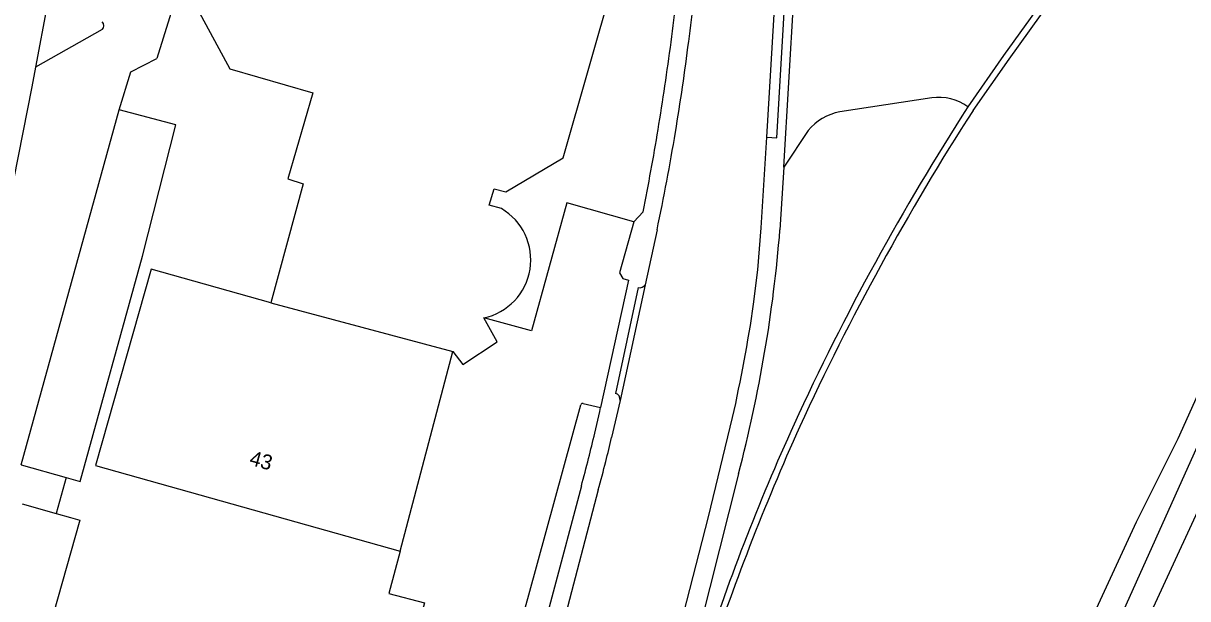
# Model space of a CAD drawing. Extents: x 194485 to 197793, y 468269 to 470822.
# Drawn here: x 194777.6 to 194871.3, y 470045.7 to 470092 of the extents above; entities that cross this region are included whole.
import ezdxf

# ---------------------------------------------------------------- set-up
doc = ezdxf.new("R2010")
doc.units = 0
for name, color, linetype in [('BGT grensvlak onbegroeid terreindeel', 7, 'Continuous'), ('BGT grensvlak pand op maaiveld', 7, 'Continuous'), ('BGT grensvlak pand op maaiveld LR', 7, 'Continuous'), ('BGT grensvlak scheiding', 7, 'Continuous'), ('BGT grensvlak waterdeel', 7, 'Continuous'), ('BGT grensvlak wegdeel', 7, 'Continuous'), ('BGT tekst huisnummerreeks', 7, 'Continuous')]:
    doc.layers.add(name, color=color, linetype=linetype)

msp = doc.modelspace()

# ---------------------------------------------------------------- linework, layer by layer
at = {"layer": 'BGT grensvlak onbegroeid terreindeel'}
for p, q in [((194822.66, 470061.414), (194824.062, 470061.098)), ((194781.084, 470055.451), (194780.265, 470052.565))]:
    msp.add_line(p, q, dxfattribs=at)
for points in [[(194826.74, 470076.024), (194821.333, 470077.556), (194818.504, 470067.242), (194814.672, 470068.293)], [(194809.574, 470034.69), (194812.328, 470044.731), (194817.536, 470043.302), (194818.279, 470046.01), (194822.476, 470061.309)], [(194807.936, 470049.544), (194807.034, 470046.129), (194809.911, 470045.369), (194807.151, 470035.308)]]:
    msp.add_lwpolyline(points, dxfattribs=at)
msp.add_arc((194822.62, 470061.271), 0.149, 74.2812, 165.14148, dxfattribs=at)
at = {"layer": 'BGT grensvlak pand op maaiveld'}
for p, q in [((194779.553, 470093.443), (194778.609, 470088.467)), ((194807.936, 470049.544), (194812.171, 470065.582))]:
    msp.add_line(p, q, dxfattribs=at)
for points in [[(194815.496, 470078.686), (194816.428, 470078.439), (194821.048, 470081.182), (194825.134, 470095.429), (194822.402, 470100.019), (194820.911, 470100.829), (194821.041, 470101.439), (194823.701, 470102.731), (194825.599, 470110.055), (194822.937, 470114.955), (194817.155, 470116.513), (194814.765, 470115.001), (194814.306, 470113.441), (194813.206, 470113.71), (194813.725, 470115.721), (194809.964, 470116.7)], [(194790.837, 470097.093), (194792.658, 470096.404), (194791.619, 470093.182), (194794.251, 470088.332), (194800.923, 470086.404), (194798.904, 470079.481), (194800.135, 470079.091), (194797.548, 470069.517)], [(194778.609, 470088.467), (194778.309, 470086.884), (194772.088, 470055.459)], [(194816.088, 470077.084), (194815.097, 470077.367), (194815.496, 470078.686)], [(194797.548, 470069.517), (194787.925, 470072.223), (194783.44, 470056.425), (194807.936, 470049.544)], [(194812.171, 470065.582), (194812.972, 470064.536), (194815.734, 470066.379), (194814.672, 470068.293)]]:
    msp.add_lwpolyline(points, dxfattribs=at)
msp.add_arc((194813.669, 470072.964), 4.777, 282.11389, 59.5856, dxfattribs=at)
at = {"layer": 'BGT grensvlak pand op maaiveld LR'}
msp.add_line((194797.548, 470069.517), (194812.171, 470065.582), dxfattribs=at)
at = {"layer": 'BGT grensvlak scheiding'}
for points in [[(194952.618, 470264.905), (194950.533, 470260.009), (194942.403, 470241.58), (194938.352, 470233.098), (194930.747, 470217.325), (194928.051, 470211.984), (194912.288, 470181.745), (194905.528, 470168.797), (194899.145, 470156.53), (194896.525, 470151.644), (194896.442, 470151.573), (194889.153, 470138.493), (194888.058, 470136.737), (194877.579, 470119.768), (194871.303, 470109.975), (194861.187, 470095.108), (194856.881, 470089.115), (194854.012, 470084.974)], [(194952.618, 470264.905), (194950.533, 470260.009), (194942.403, 470241.58), (194938.352, 470233.098), (194930.747, 470217.325), (194928.051, 470211.984), (194912.288, 470181.745), (194905.528, 470168.797), (194899.145, 470156.53), (194896.525, 470151.644), (194896.442, 470151.573), (194889.153, 470138.493), (194888.058, 470136.737), (194877.579, 470119.768), (194871.303, 470109.975), (194861.187, 470095.108), (194856.881, 470089.115), (194854.012, 470084.974)], [(194927.29, 470211.62), (194911.829, 470181.926), (194906.55, 470171.805), (194906.384, 470171.887), (194904.966, 470169.226), (194905.142, 470169.112), (194898.742, 470156.794), (194896.105, 470151.881), (194896.042, 470151.899), (194895.357, 470151.113), (194888.516, 470138.881), (194887.651, 470137.018), (194877.105, 470119.946), (194870.907, 470110.248), (194862.496, 470097.828), (194862.336, 470097.94), (194860.584, 470095.513), (194860.754, 470095.39), (194856.477, 470089.389), (194853.608, 470085.278)]]:
    msp.add_lwpolyline(points, dxfattribs=at)
for centre, radius, start, end in [((195027.364, 469973.474), 206.619, 147.24061, 155.32143), ((195026.419, 469973.918), 205.079, 147.21236, 155.31844), ((195026.419, 469973.918), 205.079, 147.21236, 155.31844), ((195009.78, 469982.726), 186.781, 155.64819, 162.04468), ((195025.409, 469976.503), 203.092, 155.86222, 161.75749), ((195025.409, 469976.503), 203.092, 155.86222, 161.75749)]:
    msp.add_arc(centre, radius, start, end, dxfattribs=at)
at = {"layer": 'BGT grensvlak waterdeel'}
msp.add_lwpolyline([(194854.65, 470024.764), (194867.175, 470051.893), (194870.503, 470058.597), (194876.69, 470072.295), (194880.588, 470080.32), (194883.876, 470087.874), (194887.774, 470096.339), (194894.6, 470110.507), (194899.128, 470120.323), (194907.754, 470136.943), (194911.472, 470144.338), (194914.93, 470150.862), (194921.547, 470163.7), (194928.804, 470177.288), (194936.4, 470191.987), (194953.848, 470226.803)], dxfattribs=at)
at = {"layer": 'BGT grensvlak wegdeel'}
for p, q in [((194837.433, 470082.841), (194838.898, 470107.569)), ((194838.794, 470080.419), (194840.37, 470106.921)), ((194790.837, 470097.093), (194788.36, 470089.148)), ((194783.986, 470091.487), (194778.609, 470088.467)), ((194850.692, 470085.998), (194843.294, 470084.861)), ((194777.467, 470056.467), (194785.35, 470085.036)), ((194840.756, 470083.362), (194838.794, 470080.419)), ((194838.794, 470080.419), (194838.489, 470075.386)), ((194827.48, 470076.825), (194826.74, 470076.024)), ((194828.601, 470075.378), (194827.643, 470070.957)), ((194859.038, 470029.001), (194879.003, 470073.442)), ((194827.092, 470070.728), (194825.247, 470062.227)), ((194827.643, 470070.957), (194825.626, 470061.661)), ((194825.626, 470061.661), (194824.951, 470058.685)), ((194777.467, 470056.467), (194781.084, 470055.451)), ((194822.513, 470054.776), (194820.151, 470045.829)), ((194823.873, 470054.46), (194821.096, 470043.902)), ((194777.542, 470053.33), (194780.265, 470052.565))]:
    msp.add_line(p, q, dxfattribs=at)
for points in [[(194837.433, 470082.841), (194838.225, 470082.79), (194839.682, 470107.516), (194838.898, 470107.569)], [(194785.35, 470085.036), (194786.28, 470088.098), (194788.36, 470089.148)], [(194787.215, 470073.263), (194789.892, 470083.821), (194785.35, 470085.036)], [(194836.371, 470069.402), (194836.719, 470072.166), (194836.987, 470075.531), (194837.382, 470081.981), (194837.433, 470082.841)], [(194826.74, 470076.024), (194825.577, 470071.92), (194825.844, 470071.452), (194826.297, 470071.341), (194824.062, 470061.098)], [(194881.841, 470073.941), (194874.956, 470058.997), (194866.739, 470041.161), (194863.489, 470034.107), (194860.718, 470028.118)], [(194781.084, 470055.451), (194782.213, 470055.134), (194787.215, 470073.263)], [(194823.596, 470059.024), (194823.99, 470060.77), (194824.062, 470061.098)], [(194828.02, 470033.933), (194832.743, 470052.301), (194834.678, 470060.291)], [(194835.157, 470055.761), (194831.309, 470040.542), (194832.096, 470040.306)], [(194780.265, 470052.565), (194781.42, 470052.24), (194782.19, 470052.024), (194779.339, 470041.98)], [(194820.151, 470045.829), (194818.253, 470038.819), (194816.709, 470036.293)]]:
    msp.add_lwpolyline(points, dxfattribs=at)
for centre, radius, start, end in [((194562.506, 470126.574), 269.65, 352.30723, 353.81846), ((194558.992, 470126.586), 274.536, 352.45259, 353.91574), ((194783.648, 470091.797), 0.459, 317.41669, 42.58331), ((194617.389, 470118.43), 214.172, 350.59679, 352.50091), ((194641.848, 470114.532), 190.817, 350.55825, 352.77282), ((194851.226, 470081.897), 4.136, 54.83745, 97.42318), ((194844.046, 470080.69), 4.238, 100.21532, 140.91879), ((194617.877, 470118.371), 213.681, 348.78863, 350.591), ((194642.989, 470114.405), 189.67, 348.12586, 350.53968), ((194725.604, 470084.457), 113.248, 345.32203, 355.406), ((194827.204, 470071.235), 0.519, 257.4977, 327.63862), ((194711.295, 470087.931), 126.441, 347.3733, 351.5735), ((194825.13, 470061.739), 0.502, 351.06447, 76.54896), ((194682.553, 470092.636), 144.993, 345.77163, 346.59569), ((194722.021, 470082.739), 105.703, 345.76131, 346.84647), ((194680.201, 470093.415), 147.464, 344.80987, 345.70301), ((194717.682, 470083.811), 110.173, 344.54915, 345.77579)]:
    msp.add_arc(centre, radius, start, end, dxfattribs=at)

# ---------------------------------------------------------------- texts
at = {"layer": 'BGT tekst huisnummerreeks'}
msp.add_text('43', height=1.2, rotation=344.3, dxfattribs=at).set_placement((194795.747, 470056.499))

doc.saveas('drawing.dxf')
